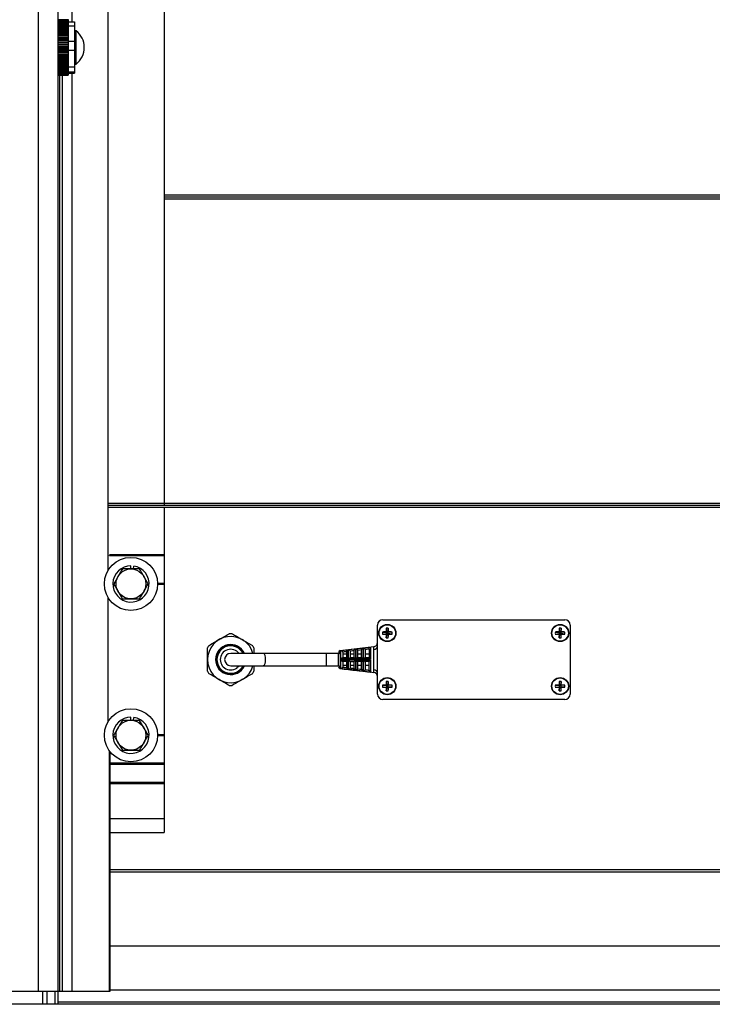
# Model space of a CAD drawing. Header units: inches. Extents: x 170 to 288, y 234 to 248.
# Tile 259 of 480: x 226.918 to 227.353, y 240.139 to 240.757. Entities that reach past the tile are written whole.
import ezdxf

# ---------------------------------------------------------------- set-up
doc = ezdxf.new("R2010")
doc.units = ezdxf.units.IN
doc.header["$LTSCALE"] = 0.25
doc.header["$MEASUREMENT"] = 0
doc.layers.add('STANDARD Z GUIDE MOTOR LH', color=7, linetype='Continuous')

msp = doc.modelspace()

# ---------------------------------------------------------------- linework, layer by layer
at = {"layer": 'STANDARD Z GUIDE MOTOR LH'}
for p, q in [((226.97384, 240.41151), (226.97384, 244.18872)), ((227.00903, 244.18872), (227.00903, 240.45225)), ((226.93006, 244.18111), (226.93006, 240.14778)), ((226.94236, 244.18111), (226.94236, 240.13944)), ((226.9514, 240.75552), (226.9514, 241.8228)), ((226.94892, 240.75679), (226.94236, 240.75679)), ((226.94236, 240.75677), (226.94892, 240.75677)), ((226.94892, 240.75663), (226.94236, 240.75663)), ((226.94236, 240.75657), (226.94892, 240.75657)), ((226.94892, 240.75633), (226.94236, 240.75633)), ((226.94236, 240.75625), (226.94892, 240.75625)), ((226.94892, 240.7559), (226.94236, 240.7559)), ((226.94236, 240.7558), (226.94892, 240.7558)), ((226.94892, 240.75683), (226.94892, 240.72206)), ((226.94892, 240.75552), (226.95286, 240.75552)), ((226.95286, 240.75552), (226.95286, 240.72337)), ((226.94892, 240.75535), (226.94236, 240.75535)), ((226.94236, 240.75522), (226.94892, 240.75522)), ((226.94892, 240.75468), (226.94236, 240.75468)), ((226.94236, 240.75452), (226.94892, 240.75452)), ((226.94892, 240.75389), (226.94236, 240.75389)), ((226.94236, 240.75371), (226.94892, 240.75371)), ((226.94892, 240.75299), (226.94236, 240.75299)), ((226.94236, 240.75279), (226.94892, 240.75279)), ((226.94892, 240.75199), (226.94236, 240.75199)), ((226.94236, 240.75176), (226.94892, 240.75176)), ((226.94892, 240.75089), (226.94236, 240.75089)), ((226.94236, 240.75065), (226.94892, 240.75065)), ((226.94238, 240.75026), (226.94236, 240.7503)), ((226.94892, 240.74971), (226.94236, 240.74971)), ((226.94236, 240.74945), (226.94892, 240.74945)), ((226.94892, 240.75301), (226.95286, 240.75301)), ((226.95288, 240.75026), (226.95286, 240.7503)), ((226.95379, 240.74991), (226.95286, 240.75001)), ((226.95379, 240.72898), (226.95379, 240.74991)), ((226.94892, 240.74845), (226.94236, 240.74845)), ((226.94236, 240.74817), (226.94892, 240.74817)), ((226.94892, 240.74712), (226.94236, 240.74712)), ((226.94236, 240.74682), (226.94892, 240.74682)), ((226.94892, 240.74573), (226.94236, 240.74573)), ((226.94236, 240.74542), (226.94892, 240.74542)), ((226.94892, 240.74429), (226.94236, 240.74429)), ((226.94236, 240.74398), (226.94892, 240.74398)), ((226.94892, 240.74327), (226.95286, 240.74327)), ((226.94892, 240.74282), (226.94236, 240.74282)), ((226.94236, 240.7425), (226.94892, 240.7425)), ((226.94892, 240.74132), (226.94236, 240.74132)), ((226.94236, 240.74099), (226.94892, 240.74099)), ((226.94892, 240.7398), (226.94236, 240.7398)), ((226.94236, 240.73948), (226.94892, 240.73948)), ((226.94892, 240.73829), (226.94236, 240.73829)), ((226.94236, 240.73796), (226.94892, 240.73796)), ((226.94892, 240.73765), (226.95286, 240.73765)), ((226.94892, 240.73678), (226.94236, 240.73678)), ((226.94236, 240.73646), (226.94892, 240.73646)), ((226.94892, 240.73529), (226.94236, 240.73529)), ((226.94236, 240.73498), (226.94892, 240.73498)), ((226.94892, 240.73384), (226.94236, 240.73384)), ((226.94236, 240.73353), (226.94892, 240.73353)), ((226.94892, 240.73242), (226.94236, 240.73242)), ((226.94236, 240.73213), (226.94892, 240.73213)), ((226.94892, 240.73106), (226.94236, 240.73106)), ((226.94236, 240.73078), (226.94892, 240.73078)), ((226.94892, 240.72977), (226.94236, 240.72977)), ((226.94236, 240.7295), (226.94892, 240.7295)), ((226.94892, 240.72854), (226.94236, 240.72854)), ((226.94236, 240.72829), (226.94892, 240.72829)), ((226.94892, 240.72741), (226.94236, 240.72741)), ((226.94236, 240.72717), (226.94892, 240.72717)), ((226.94892, 240.72636), (226.94236, 240.72636)), ((226.94236, 240.72615), (226.94892, 240.72615)), ((226.94892, 240.72541), (226.94236, 240.72541)), ((226.94236, 240.72522), (226.94892, 240.72522)), ((226.94892, 240.72457), (226.94236, 240.72457)), ((226.94892, 240.72719), (226.95286, 240.72719)), ((226.95286, 240.72888), (226.95379, 240.72898)), ((226.94236, 240.7244), (226.94892, 240.7244)), ((226.94892, 240.72384), (226.94236, 240.72384)), ((226.94236, 240.7237), (226.94892, 240.7237)), ((226.94892, 240.72323), (226.94236, 240.72323)), ((226.94236, 240.72312), (226.94892, 240.72312)), ((226.94892, 240.72274), (226.94236, 240.72274)), ((226.94236, 240.72266), (226.94892, 240.72266)), ((226.94892, 240.72239), (226.94236, 240.72239)), ((226.94236, 240.72233), (226.94892, 240.72233)), ((226.94892, 240.72216), (226.94236, 240.72216)), ((226.94236, 240.72213), (226.94892, 240.72213)), ((226.94892, 240.72206), (226.94236, 240.72206)), ((226.94236, 240.72206), (226.94892, 240.72206)), ((226.94251, 240.14778), (226.94251, 240.72206)), ((226.94363, 240.14778), (226.94363, 240.72206)), ((226.94521, 240.14778), (226.94521, 240.72206)), ((226.94526, 240.14778), (226.94526, 240.72206)), ((226.94892, 240.72408), (226.95286, 240.72408)), ((226.94892, 240.72337), (226.95286, 240.72337)), ((226.9514, 240.14778), (226.9514, 240.72337)), ((230.87569, 240.64682), (227.00903, 240.64682)), ((230.87569, 240.64559), (227.00903, 240.64559)), ((230.87569, 240.64437), (227.00903, 240.64437)), ((230.91088, 240.45347), (226.97384, 240.45347)), ((230.91088, 240.45225), (226.97384, 240.45225)), ((230.91088, 240.45103), (226.97384, 240.45103)), ((227.00903, 240.45103), (227.00903, 240.2471)), ((227.00903, 240.42129), (226.97468, 240.42129)), ((227.00903, 240.42063), (226.97468, 240.42063)), ((226.97476, 240.4209), (226.97476, 240.42102)), ((227.00903, 240.42096), (226.97476, 240.42096)), ((226.98819, 240.41239), (226.98819, 240.41441)), ((226.98968, 240.41239), (226.98997, 240.41427)), ((227.00903, 240.40336), (227.00486, 240.40336)), ((227.00903, 240.40303), (227.00486, 240.40303)), ((227.00903, 240.40269), (227.00486, 240.40269)), ((226.97384, 240.31662), (226.97384, 240.39455)), ((227.14603, 240.38058), (227.26019, 240.38058)), ((227.14269, 240.33392), (227.14269, 240.37725)), ((227.14586, 240.37288), (227.14852, 240.37259)), ((227.14818, 240.37293), (227.14852, 240.37259)), ((227.14823, 240.37525), (227.14852, 240.37259)), ((227.14949, 240.37525), (227.1492, 240.37259)), ((227.1492, 240.37259), (227.14954, 240.37293)), ((227.15186, 240.37288), (227.1492, 240.37259)), ((227.25419, 240.37288), (227.25685, 240.37259)), ((227.25651, 240.37293), (227.25685, 240.37259)), ((227.25656, 240.37525), (227.25685, 240.37259)), ((227.25783, 240.37525), (227.25754, 240.37259)), ((227.25754, 240.37259), (227.25787, 240.37293)), ((227.2602, 240.37288), (227.25754, 240.37259)), ((227.26353, 240.37725), (227.26353, 240.33392)), ((227.14586, 240.37161), (227.14852, 240.37191)), ((227.14852, 240.37191), (227.14818, 240.37157)), ((227.14823, 240.36925), (227.14852, 240.37191)), ((227.1492, 240.37259), (227.14852, 240.37259)), ((227.14852, 240.37191), (227.14852, 240.37259)), ((227.14852, 240.37191), (227.1492, 240.37191)), ((227.1492, 240.37259), (227.1492, 240.37191)), ((227.14949, 240.36925), (227.1492, 240.37191)), ((227.14954, 240.37157), (227.1492, 240.37191)), ((227.15186, 240.37161), (227.1492, 240.37191)), ((227.25419, 240.37161), (227.25685, 240.37191)), ((227.25685, 240.37191), (227.25651, 240.37157)), ((227.25656, 240.36925), (227.25685, 240.37191)), ((227.25685, 240.37191), (227.25685, 240.37259)), ((227.25754, 240.37259), (227.25685, 240.37259)), ((227.25685, 240.37191), (227.25754, 240.37191)), ((227.25754, 240.37259), (227.25754, 240.37191)), ((227.25787, 240.37157), (227.25754, 240.37191)), ((227.2602, 240.37161), (227.25754, 240.37191)), ((227.25783, 240.36925), (227.25754, 240.37191)), ((227.06519, 240.3629), (227.06519, 240.35942)), ((227.12344, 240.36055), (227.12344, 240.36059)), ((227.12557, 240.36083), (227.12561, 240.36055)), ((227.12811, 240.36111), (227.12811, 240.36113)), ((227.13024, 240.36138), (227.13028, 240.36111)), ((227.13278, 240.36166), (227.13278, 240.36167)), ((227.13491, 240.36192), (227.13494, 240.36166)), ((227.13744, 240.36222), (227.13744, 240.35683)), ((227.11836, 240.35942), (227.05069, 240.35942)), ((227.11082, 240.35175), (227.11082, 240.35942)), ((227.11836, 240.35918), (227.11836, 240.35976)), ((227.1209, 240.36029), (227.12094, 240.35998)), ((227.12094, 240.35918), (227.12344, 240.35918)), ((227.12558, 240.35433), (227.12811, 240.35433)), ((227.12561, 240.35918), (227.12811, 240.35918)), ((227.13025, 240.35683), (227.13278, 240.35683)), ((227.13028, 240.35918), (227.13278, 240.35918)), ((227.13744, 240.35433), (227.13492, 240.35433)), ((227.13494, 240.35918), (227.13744, 240.35918)), ((227.05069, 240.35175), (227.11836, 240.35175)), ((227.12094, 240.35118), (227.1209, 240.35088)), ((227.12344, 240.35198), (227.12094, 240.35198)), ((227.12344, 240.35058), (227.12344, 240.35062)), ((227.12561, 240.35062), (227.12557, 240.35033)), ((227.12811, 240.35198), (227.12561, 240.35198)), ((227.12811, 240.35004), (227.12811, 240.35006)), ((227.13028, 240.35006), (227.13024, 240.34979)), ((227.13278, 240.35198), (227.13028, 240.35198)), ((227.13278, 240.34949), (227.13278, 240.3495)), ((227.13494, 240.3495), (227.13491, 240.34924)), ((227.13744, 240.35198), (227.13494, 240.35198)), ((227.14823, 240.34192), (227.14852, 240.33926)), ((227.14949, 240.34192), (227.1492, 240.33926)), ((227.25656, 240.34192), (227.25685, 240.33926)), ((227.25783, 240.34192), (227.25754, 240.33926)), ((227.14586, 240.33955), (227.14852, 240.33926)), ((227.14586, 240.33828), (227.14852, 240.33857)), ((227.14818, 240.33959), (227.14852, 240.33926)), ((227.14852, 240.33857), (227.14818, 240.33824)), ((227.14823, 240.33591), (227.14852, 240.33857)), ((227.14852, 240.33857), (227.14852, 240.33926)), ((227.1492, 240.33926), (227.14852, 240.33926)), ((227.14852, 240.33857), (227.1492, 240.33857)), ((227.1492, 240.33926), (227.14954, 240.33959)), ((227.15186, 240.33955), (227.1492, 240.33926)), ((227.1492, 240.33926), (227.1492, 240.33857)), ((227.14949, 240.33591), (227.1492, 240.33857)), ((227.14954, 240.33824), (227.1492, 240.33857)), ((227.15186, 240.33828), (227.1492, 240.33857)), ((227.25419, 240.33955), (227.25685, 240.33926)), ((227.25419, 240.33828), (227.25685, 240.33857)), ((227.25651, 240.33959), (227.25685, 240.33926)), ((227.25685, 240.33857), (227.25651, 240.33824)), ((227.25656, 240.33591), (227.25685, 240.33857)), ((227.25754, 240.33926), (227.25685, 240.33926)), ((227.25685, 240.33857), (227.25685, 240.33926)), ((227.25685, 240.33857), (227.25754, 240.33857)), ((227.25754, 240.33926), (227.25787, 240.33959)), ((227.2602, 240.33955), (227.25754, 240.33926)), ((227.25754, 240.33926), (227.25754, 240.33857)), ((227.25787, 240.33824), (227.25754, 240.33857)), ((227.2602, 240.33828), (227.25754, 240.33857)), ((227.25783, 240.33591), (227.25754, 240.33857)), ((227.26019, 240.33058), (227.14603, 240.33058)), ((226.98819, 240.3175), (226.98819, 240.31952)), ((226.98968, 240.3175), (226.98997, 240.31938)), ((227.00903, 240.30847), (227.00486, 240.30847)), ((227.00903, 240.30814), (227.00486, 240.30814)), ((227.00903, 240.3078), (227.00486, 240.3078)), ((226.97476, 240.14778), (226.97476, 240.29827)), ((226.97512, 240.14778), (226.97512, 240.29781)), ((227.00903, 240.29054), (226.97468, 240.29054)), ((227.00903, 240.28987), (226.97468, 240.28987)), ((227.00903, 240.2902), (226.97476, 240.2902)), ((227.00903, 240.27847), (226.97468, 240.27847)), ((227.00903, 240.2776), (226.97474, 240.2776)), ((227.00903, 240.25583), (226.97512, 240.25583)), ((226.97512, 240.2471), (227.00903, 240.2471)), ((230.90961, 240.22369), (226.97512, 240.22369)), ((230.90961, 240.22236), (226.97512, 240.22236)), ((230.90961, 240.1759), (226.97512, 240.1759)), ((226.65336, 240.14778), (226.97512, 240.14778)), ((226.93273, 240.14778), (226.93273, 240.13944)), ((226.9354, 240.14778), (226.9354, 240.13944)), ((226.94037, 240.14778), (226.94037, 240.13944)), ((230.90961, 240.14826), (226.97512, 240.14826)), ((231.23136, 240.13944), (226.65336, 240.13944)), ((230.94236, 240.14084), (226.94236, 240.14084))]:
    msp.add_line(p, q, dxfattribs=at)
at = {"layer": 'STANDARD Z GUIDE MOTOR LH', "flags": 128}
for points in [[(227.1405, 240.36366), (227.12984, 240.36242), (227.11919, 240.36118)], [(227.11974, 240.36124), (227.12188, 240.36149), (227.1244, 240.36178)], [(227.12441, 240.36178), (227.12655, 240.36203), (227.12906, 240.36232)], [(227.12908, 240.36232), (227.13121, 240.36257), (227.13373, 240.36287)], [(227.13278, 240.36167), (227.13164, 240.36154), (227.13028, 240.36138), (227.13024, 240.36138)], [(227.13374, 240.36287), (227.13588, 240.36312), (227.1384, 240.36341)], [(227.03619, 240.35714), (227.03613, 240.35624), (227.03619, 240.35403)], [(227.07262, 240.35558), (227.07253, 240.35689), (227.07225, 240.35805), (227.07182, 240.3589), (227.07129, 240.35936), (227.07101, 240.35942)], [(227.07101, 240.35175), (227.07129, 240.35181), (227.07182, 240.35226), (227.07225, 240.35312), (227.07253, 240.35427), (227.07262, 240.35558)], [(227.1244, 240.35579), (227.12226, 240.35579), (227.11974, 240.3558)], [(227.11974, 240.35537), (227.12188, 240.35537), (227.1244, 240.35537)], [(227.12906, 240.35579), (227.12692, 240.35579), (227.12441, 240.35579)], [(227.12441, 240.35537), (227.12655, 240.35537), (227.12906, 240.35538)], [(227.13373, 240.35579), (227.13159, 240.35579), (227.12908, 240.35579)], [(227.12908, 240.35538), (227.13121, 240.35538), (227.13373, 240.35538)], [(227.1384, 240.35578), (227.13626, 240.35579), (227.13374, 240.35579)], [(227.13374, 240.35538), (227.13588, 240.35538), (227.1384, 240.35538)], [(227.1244, 240.34939), (227.12226, 240.34964), (227.11974, 240.34993)], [(227.12906, 240.34884), (227.12692, 240.34909), (227.12441, 240.34938)], [(227.13373, 240.3483), (227.13159, 240.34855), (227.12908, 240.34884)], [(227.13024, 240.34979), (227.13028, 240.34978), (227.13164, 240.34962), (227.13278, 240.34949)], [(227.1384, 240.34775), (227.13626, 240.348), (227.13374, 240.3483)]]:
    msp.add_lwpolyline(points, dxfattribs=at)
at = {"layer": 'STANDARD Z GUIDE MOTOR LH'}
for centre, radius in [((226.98819, 240.40303), 0.01667), ((226.98819, 240.40303), 0.00937), ((227.14886, 240.37225), 0.00537), ((227.14886, 240.37225), 0.00516), ((227.25719, 240.37225), 0.00537), ((227.25719, 240.37225), 0.00516), ((227.14886, 240.33892), 0.00537), ((227.14886, 240.33892), 0.00516), ((227.25719, 240.33892), 0.00537), ((227.25719, 240.33892), 0.00516), ((226.98819, 240.30814), 0.01667), ((226.98819, 240.30814), 0.00937)]:
    msp.add_circle(centre, radius, dxfattribs=at)
for centre, radius, start, end in [((226.94571, 240.73944), 0.01322, 307.68614, 52.31386), ((226.98819, 240.40303), 0.01138, 90, 81), ((227.14603, 240.37725), 0.00333, 90, 180), ((227.26019, 240.37725), 0.00333, 0, 90), ((227.15907, 240.37225), 0.01323, 177.25148, 182.74852), ((227.14875, 240.28241), 0.09052, 90.35939, 91.83082), ((227.24175, 240.3723), 0.09357, 178.19315, 179.61678), ((227.14886, 240.36196), 0.0133, 87.26772, 92.73228), ((227.05753, 240.37233), 0.09201, 0.37116, 1.81891), ((227.14897, 240.28242), 0.09051, 88.16909, 89.64069), ((227.1387, 240.37225), 0.01318, 357.24208, 2.75792), ((227.26736, 240.37225), 0.01318, 177.24208, 182.75792), ((227.25708, 240.28242), 0.09051, 90.35931, 91.83091), ((227.34852, 240.37233), 0.09201, 178.18109, 179.62884), ((227.25719, 240.36196), 0.0133, 87.26772, 92.73228), ((227.16431, 240.3723), 0.09357, 0.38322, 1.80685), ((227.2573, 240.28241), 0.09052, 88.16918, 89.64061), ((227.24699, 240.37225), 0.01323, 357.25148, 2.74852), ((227.05069, 240.35558), 0.0145, 15.32939, 344.67061), ((227.05069, 240.35558), 0.01624, 86.7655, 93.2345), ((227.14881, 240.46514), 0.09357, 268.19311, 269.61667), ((227.24172, 240.3722), 0.09354, 180.38325, 181.80712), ((227.14886, 240.38229), 0.01306, 267.21728, 272.78272), ((227.05756, 240.37217), 0.09198, 358.18081, 359.62883), ((227.14891, 240.46512), 0.09355, 270.38323, 271.80698), ((227.25714, 240.46512), 0.09355, 268.19302, 269.61677), ((227.34849, 240.37217), 0.09198, 180.37117, 181.81919), ((227.25719, 240.38229), 0.01306, 267.21728, 272.78272), ((227.16433, 240.3722), 0.09354, 358.19288, 359.61675), ((227.25725, 240.46514), 0.09357, 270.38333, 271.80689), ((227.05069, 240.35558), 0.01624, 146.7655, 153.2345), ((227.05069, 240.35558), 0.00943, 23.99443, 336.0056), ((227.05069, 240.35558), 0.00893, 25.43616, 334.56384), ((227.05069, 240.35558), 0.00859, 26.49814, 333.50189), ((227.05069, 240.35558), 0.0065, 36.13881, 323.86119), ((227.05069, 240.35558), 0.01624, 26.7655, 33.2345), ((227.11944, 240.36012), 0.00108, 96.77563, 180.01249), ((227.14007, 240.36625), 0.00262, 276.48784, 0.00359), ((227.14038, 240.3643), 0.00233, 269.773, 353.57839), ((227.05069, 240.35558), 0.00383, 90, 270), ((227.11931, 240.35908), 0.000954, 89.79307, 173.56748), ((227.05069, 240.35558), 0.01624, 206.7655, 213.2345), ((227.05069, 240.35558), 0.01624, 326.7655, 333.2345), ((227.11931, 240.35209), 0.000954, 186.43252, 270.20693), ((227.11944, 240.35104), 0.00108, 180.00874, 263.1635), ((227.14038, 240.34683), 0.00233, 6.26636, 90.08991), ((227.14007, 240.34491), 0.00262, 359.99713, 83.46169), ((227.2418, 240.33897), 0.09362, 178.19353, 179.6164), ((227.14886, 240.32854), 0.0134, 87.2863, 92.7137), ((227.05748, 240.339), 0.09206, 0.37153, 1.81853), ((227.34857, 240.339), 0.09206, 178.18147, 179.62847), ((227.25719, 240.32854), 0.0134, 87.2863, 92.7137), ((227.16426, 240.33897), 0.09362, 0.3836, 1.80647), ((227.05069, 240.35558), 0.01624, 266.7655, 273.2345), ((227.15907, 240.33892), 0.01323, 177.25208, 182.74792), ((227.14881, 240.24603), 0.09357, 90.38333, 91.80689), ((227.14881, 240.4318), 0.09357, 268.19311, 269.61667), ((227.24172, 240.33886), 0.09354, 180.38325, 181.80712), ((227.14886, 240.34896), 0.01306, 267.21728, 272.78272), ((227.05756, 240.33883), 0.09198, 358.18081, 359.62883), ((227.14891, 240.24604), 0.09355, 88.19302, 89.61677), ((227.14891, 240.43179), 0.09355, 270.38323, 271.80698), ((227.13869, 240.33892), 0.01318, 357.24269, 2.75731), ((227.26736, 240.33892), 0.01318, 177.24269, 182.75731), ((227.25714, 240.24604), 0.09355, 90.38323, 91.80698), ((227.25714, 240.43179), 0.09355, 268.19302, 269.61677), ((227.34849, 240.33883), 0.09198, 180.37117, 181.81919), ((227.25719, 240.34896), 0.01306, 267.21728, 272.78272), ((227.16433, 240.33886), 0.09354, 358.19288, 359.61675), ((227.25725, 240.24603), 0.09357, 88.19311, 89.61667), ((227.25725, 240.4318), 0.09357, 270.38333, 271.80689), ((227.24698, 240.33892), 0.01323, 357.25208, 2.74792), ((227.14603, 240.33392), 0.00333, 180, 270), ((227.26019, 240.33392), 0.00333, 270, 0), ((226.98819, 240.30814), 0.01138, 90, 81)]:
    msp.add_arc(centre, radius, start, end, dxfattribs=at)
for points, knots in [([(226.94878, 240.75057), (226.94875, 240.75063), (226.9487, 240.75072), (226.94865, 240.75082), (226.94863, 240.75085)], [0, 0, 0, 0, 0.679708, 1, 1, 1, 1]), ([(226.98279, 240.41239), (226.98235, 240.41163), (226.98146, 240.4101), (226.98054, 240.40851), (226.98008, 240.40771)], [0, 0, 0, 0, 0.495447, 1, 1, 1, 1]), ([(226.98819, 240.41239), (226.98807, 240.41239), (226.98624, 240.41239), (226.98445, 240.41239), (226.98279, 240.41239)], [0, 0, 0, 0, 0.070222, 1, 1, 1, 1]), ([(226.9936, 240.41239), (226.99272, 240.41239), (226.99095, 240.41239), (226.98912, 240.41239), (226.98819, 240.41239)], [0, 0, 0, 0, 0.495448, 1, 1, 1, 1]), ([(226.99631, 240.40771), (226.99609, 240.40809), (226.99517, 240.40967), (226.99428, 240.41121), (226.9936, 240.41239)], [0, 0, 0, 0, 0.236604, 1, 1, 1, 1]), ([(226.98008, 240.40771), (226.98002, 240.4076), (226.9791, 240.40602), (226.97821, 240.40447), (226.97738, 240.40303)], [0, 0, 0, 0, 0.070206, 1, 1, 1, 1]), ([(226.99901, 240.40303), (226.99882, 240.40336), (226.99794, 240.40488), (226.99702, 240.40647), (226.99631, 240.40771)], [0, 0, 0, 0, 0.217053, 1, 1, 1, 1]), ([(226.97738, 240.40303), (226.97806, 240.40185), (226.97895, 240.4003), (226.97987, 240.39872), (226.98008, 240.39834)], [0, 0, 0, 0, 0.763359, 1, 1, 1, 1]), ([(226.98008, 240.39834), (226.9808, 240.3971), (226.98171, 240.39552), (226.98259, 240.39399), (226.98279, 240.39366)], [0, 0, 0, 0, 0.782899, 1, 1, 1, 1]), ([(226.9936, 240.39366), (226.99404, 240.39442), (226.99493, 240.39596), (226.99584, 240.39754), (226.99631, 240.39834)], [0, 0, 0, 0, 0.495496, 1, 1, 1, 1]), ([(226.99631, 240.39834), (226.99637, 240.39845), (226.99728, 240.40004), (226.99818, 240.40159), (226.99901, 240.40303)], [0, 0, 0, 0, 0.0702524, 1, 1, 1, 1]), ([(226.98279, 240.39366), (226.98366, 240.39366), (226.98544, 240.39366), (226.98727, 240.39366), (226.98819, 240.39366)], [0, 0, 0, 0, 0.495462, 1, 1, 1, 1]), ([(226.98819, 240.39366), (226.98832, 240.39366), (226.99015, 240.39366), (226.99194, 240.39366), (226.9936, 240.39366)], [0, 0, 0, 0, 0.070224, 1, 1, 1, 1]), ([(227.03711, 240.36448), (227.03814, 240.36508), (227.04023, 240.36628), (227.04237, 240.36752), (227.04344, 240.36814)], [0, 0, 0, 0, 0.496196, 1, 1, 1, 1]), ([(227.04344, 240.36814), (227.04386, 240.36838), (227.04599, 240.36961), (227.04809, 240.37082), (227.04978, 240.3718)], [0, 0, 0, 0, 0.193245, 1, 1, 1, 1]), ([(227.05161, 240.3718), (227.05264, 240.3712), (227.05473, 240.37), (227.05687, 240.36876), (227.05794, 240.36814)], [0, 0, 0, 0, 0.496205, 1, 1, 1, 1]), ([(227.05794, 240.36814), (227.05836, 240.3679), (227.06049, 240.36667), (227.06259, 240.36546), (227.06428, 240.36448)], [0, 0, 0, 0, 0.193245, 1, 1, 1, 1]), ([(227.03619, 240.35558), (227.03619, 240.35644), (227.03619, 240.35891), (227.03619, 240.36132), (227.03619, 240.3629)], [0, 0, 0, 0, 0.347191, 1, 1, 1, 1]), ([(227.11931, 240.36118), (227.11931, 240.36113), (227.11931, 240.36105), (227.11931, 240.36038), (227.11931, 240.36003)], [0, 0, 0, 0, 0.486026, 1, 1, 1, 1]), ([(227.11974, 240.3558), (227.11974, 240.35637), (227.11974, 240.35758), (227.11974, 240.35901), (227.11974, 240.36018), (227.11974, 240.361), (227.11974, 240.36116), (227.11974, 240.36124)], [0, 0, 0, 0, 0.205858, 0.434394, 0.576568, 0.803929, 1, 1, 1, 1]), ([(227.11974, 240.36124), (227.11975, 240.36124), (227.1198, 240.36124), (227.11998, 240.36123), (227.12028, 240.36113), (227.12058, 240.36089), (227.12079, 240.3606), (227.12087, 240.36039), (227.1209, 240.36029)], [0, 0, 0, 0, 0.004283, 0.115858, 0.420215, 0.664743, 0.831842, 1, 1, 1, 1]), ([(227.12344, 240.36059), (227.12344, 240.36059), (227.12306, 240.36059), (227.12233, 240.36044), (227.1215, 240.36036), (227.12103, 240.3603), (227.12092, 240.36029), (227.1209, 240.36029)], [0, 0, 0, 0, 0.000245, 0.448606, 0.867422, 0.983938, 1, 1, 1, 1]), ([(227.12344, 240.36059), (227.12346, 240.36069), (227.12348, 240.36091), (227.12363, 240.36124), (227.12387, 240.36155), (227.12415, 240.36172), (227.12434, 240.36177), (227.12439, 240.36178), (227.1244, 240.36178)], [0, 0, 0, 0, 0.163828, 0.326479, 0.571057, 0.879167, 0.99585, 1, 1, 1, 1]), ([(227.12344, 240.35683), (227.12344, 240.35699), (227.12344, 240.3577), (227.12344, 240.35868), (227.12344, 240.35975), (227.12344, 240.3603), (227.12344, 240.36051), (227.12344, 240.36055)], [0, 0, 0, 0, 0.091016, 0.406592, 0.604324, 0.9202, 1, 1, 1, 1]), ([(227.1244, 240.36178), (227.1244, 240.3617), (227.1244, 240.36152), (227.1244, 240.36062), (227.1244, 240.35933), (227.1244, 240.35776), (227.1244, 240.35643), (227.1244, 240.35579)], [0, 0, 0, 0, 0.199472, 0.425534, 0.566984, 0.79298, 1, 1, 1, 1]), ([(227.12441, 240.36178), (227.12441, 240.36178), (227.12447, 240.36179), (227.12466, 240.36177), (227.12496, 240.36167), (227.12526, 240.36143), (227.12547, 240.36114), (227.12554, 240.36094), (227.12557, 240.36083)], [0, 0, 0, 0, 0.004242, 0.128077, 0.430695, 0.67106, 0.834923, 1, 1, 1, 1]), ([(227.12441, 240.35579), (227.12441, 240.35639), (227.12441, 240.35768), (227.12441, 240.35923), (227.12441, 240.36055), (227.12441, 240.3615), (227.12441, 240.36169), (227.12441, 240.36178)], [0, 0, 0, 0, 0.193995, 0.420767, 0.562655, 0.788346, 1, 1, 1, 1]), ([(227.12811, 240.36113), (227.12811, 240.36113), (227.12773, 240.36113), (227.1269, 240.36096), (227.12605, 240.36089), (227.12559, 240.36084), (227.12557, 240.36083)], [0, 0, 0, 0, 0.000061, 0.44893, 0.985684, 1, 1, 1, 1]), ([(227.12561, 240.36055), (227.12561, 240.3605), (227.12561, 240.36028), (227.12561, 240.3597), (227.12561, 240.35861), (227.12561, 240.35764), (227.12561, 240.35696), (227.12561, 240.35683)], [0, 0, 0, 0, 0.097041, 0.412298, 0.610707, 0.927322, 1, 1, 1, 1]), ([(227.12811, 240.36113), (227.12812, 240.36124), (227.12814, 240.36145), (227.12829, 240.36177), (227.12853, 240.36209), (227.12881, 240.36226), (227.129, 240.36231), (227.12906, 240.36232), (227.12906, 240.36232)], [0, 0, 0, 0, 0.161205, 0.32113, 0.561555, 0.867659, 0.995884, 1, 1, 1, 1]), ([(227.12811, 240.35683), (227.12811, 240.35709), (227.12811, 240.35795), (227.12811, 240.35909), (227.12811, 240.36025), (227.12811, 240.36085), (227.12811, 240.36106), (227.12811, 240.36111)], [0, 0, 0, 0, 0.124283, 0.425621, 0.615077, 0.917014, 1, 1, 1, 1]), ([(227.12906, 240.36232), (227.12906, 240.36224), (227.12906, 240.36207), (227.12906, 240.36113), (227.12906, 240.35975), (227.12906, 240.35802), (227.12906, 240.35653), (227.12906, 240.35579)], [0, 0, 0, 0, 0.1896, 0.414523, 0.555646, 0.780226, 1, 1, 1, 1]), ([(227.12908, 240.36232), (227.12908, 240.36232), (227.12914, 240.36233), (227.12934, 240.36232), (227.12964, 240.36221), (227.12994, 240.36197), (227.13014, 240.36168), (227.13021, 240.36148), (227.13024, 240.36138)], [0, 0, 0, 0, 0.004134, 0.138303, 0.439371, 0.676205, 0.837613, 1, 1, 1, 1]), ([(227.12908, 240.35579), (227.12908, 240.35579), (227.12908, 240.35655), (227.12908, 240.35807), (227.12908, 240.35969), (227.12908, 240.36109), (227.12908, 240.36207), (227.12908, 240.36225), (227.12908, 240.36232)], [0, 0, 0, 0, 0.00056, 0.225684, 0.451988, 0.551205, 0.817133, 1, 1, 1, 1]), ([(227.13028, 240.36111), (227.13028, 240.36107), (227.13028, 240.36084), (227.13028, 240.36022), (227.13028, 240.35904), (227.13028, 240.35799), (227.13028, 240.3571), (227.13028, 240.35683)], [0, 0, 0, 0, 0.07384, 0.430731, 0.564037, 0.867691, 1, 1, 1, 1]), ([(227.13278, 240.36167), (227.13279, 240.36178), (227.13281, 240.36199), (227.13294, 240.36231), (227.13318, 240.36262), (227.13347, 240.3628), (227.13366, 240.36286), (227.13373, 240.36287), (227.13373, 240.36287)], [0, 0, 0, 0, 0.158915, 0.316853, 0.553712, 0.857987, 0.995916, 1, 1, 1, 1]), ([(227.13278, 240.35683), (227.13278, 240.35702), (227.13278, 240.35793), (227.13278, 240.35914), (227.13278, 240.36048), (227.13278, 240.36129), (227.13278, 240.36157), (227.13278, 240.36166)], [0, 0, 0, 0, 0.079832, 0.3929936, 0.5543472, 0.8457971, 1, 1, 1, 1]), ([(227.13373, 240.36287), (227.13373, 240.36287), (227.13373, 240.36283), (227.13373, 240.36245), (227.13373, 240.36132), (227.13373, 240.35975), (227.13373, 240.35795), (227.13373, 240.35643), (227.13373, 240.35579)], [0, 0, 0, 0, 0.010054, 0.234136, 0.458189, 0.58207, 0.822908, 1, 1, 1, 1]), ([(227.13374, 240.35579), (227.13374, 240.35659), (227.13374, 240.35822), (227.13374, 240.36004), (227.13374, 240.36155), (227.13374, 240.36259), (227.13374, 240.36278), (227.13374, 240.36287)], [0, 0, 0, 0, 0.220875, 0.44611, 0.569103, 0.809806, 1, 1, 1, 1]), ([(227.13374, 240.36287), (227.13375, 240.36287), (227.13381, 240.36287), (227.13401, 240.36287), (227.13432, 240.36276), (227.13462, 240.36251), (227.13482, 240.36223), (227.13488, 240.36202), (227.13491, 240.36192)], [0, 0, 0, 0, 0.004099, 0.146962, 0.446543, 0.680329, 0.839723, 1, 1, 1, 1]), ([(227.13744, 240.36222), (227.13706, 240.36217), (227.13623, 240.36208), (227.13539, 240.36198), (227.13492, 240.36192), (227.13491, 240.36192)], [0, 0, 0, 0, 0.449319, 0.988191, 1, 1, 1, 1]), ([(227.13494, 240.36166), (227.13494, 240.36161), (227.13494, 240.36137), (227.13494, 240.36068), (227.13494, 240.35939), (227.13494, 240.35815), (227.13494, 240.35715), (227.13494, 240.35683)], [0, 0, 0, 0, 0.0967133, 0.4097476, 0.5698143, 0.86265, 1, 1, 1, 1]), ([(227.13744, 240.36222), (227.13745, 240.36232), (227.13747, 240.36253), (227.1376, 240.36285), (227.13784, 240.36316), (227.13813, 240.36335), (227.13833, 240.3634), (227.13839, 240.36341), (227.1384, 240.36341)], [0, 0, 0, 0, 0.1573589, 0.3135745, 0.5477064, 0.850611, 0.9959443, 1, 1, 1, 1]), ([(227.1384, 240.36341), (227.1384, 240.36332), (227.1384, 240.36313), (227.1384, 240.36205), (227.1384, 240.36045), (227.1384, 240.35842), (227.1384, 240.35667), (227.1384, 240.35578)], [0, 0, 0, 0, 0.18808, 0.41129, 0.554349, 0.774415, 1, 1, 1, 1]), ([(227.14037, 240.36197), (227.14037, 240.36197), (227.14037, 240.36197), (227.14037, 240.36364), (227.14037, 240.36363), (227.14037, 240.36362)], [0, 0, 0, 0, 0.000011, 0.513752, 1, 1, 1, 1]), ([(227.14037, 240.34916), (227.14037, 240.34978), (227.14037, 240.35101), (227.14037, 240.35359), (227.14037, 240.35629), (227.14037, 240.35908), (227.14037, 240.36059), (227.14037, 240.36197), (227.14037, 240.36197), (227.14037, 240.36197)], [0, 0, 0, 0, 0.183731, 0.367223, 0.550211, 0.733736, 0.917877, 0.999996, 1, 1, 1, 1]), ([(227.03619, 240.34827), (227.03619, 240.34874), (227.03619, 240.35113), (227.03619, 240.3536), (227.03619, 240.35558)], [0, 0, 0, 0, 0.1959622, 1, 1, 1, 1]), ([(227.11836, 240.35198), (227.11836, 240.35233), (227.11836, 240.35303), (227.11836, 240.35448), (227.11836, 240.35602), (227.11836, 240.35752), (227.11836, 240.35857), (227.11836, 240.35904), (227.11836, 240.35918)], [0, 0, 0, 0, 0.184035, 0.368138, 0.551617, 0.735475, 0.920565, 1, 1, 1, 1]), ([(227.11931, 240.36003), (227.11931, 240.35985), (227.11931, 240.35927), (227.11931, 240.35797), (227.11931, 240.35612), (227.11931, 240.35422), (227.11931, 240.35243), (227.11931, 240.35157), (227.11931, 240.35114)], [0, 0, 0, 0, 0.079508, 0.264573, 0.448302, 0.631838, 0.816074, 1, 1, 1, 1]), ([(227.11974, 240.3558), (227.11975, 240.3558), (227.1198, 240.35586), (227.11999, 240.35607), (227.12029, 240.35639), (227.12059, 240.35665), (227.1208, 240.3568), (227.12087, 240.35682), (227.12091, 240.35683)], [0, 0, 0, 0, 0.004274, 0.130604, 0.430441, 0.670325, 0.834592, 1, 1, 1, 1]), ([(227.11974, 240.34993), (227.11974, 240.35001), (227.11974, 240.35018), (227.11974, 240.35103), (227.11974, 240.35222), (227.11974, 240.35363), (227.11974, 240.35482), (227.11974, 240.35537)], [0, 0, 0, 0, 0.204807, 0.432323, 0.574113, 0.801878, 1, 1, 1, 1]), ([(227.11974, 240.35537), (227.11975, 240.35537), (227.1198, 240.3553), (227.11999, 240.35509), (227.12029, 240.35478), (227.12059, 240.35451), (227.1208, 240.35436), (227.12087, 240.35434), (227.12091, 240.35433)], [0, 0, 0, 0, 0.0042735, 0.1307091, 0.4305177, 0.6703786, 0.8346299, 1, 1, 1, 1]), ([(227.12091, 240.35683), (227.12092, 240.35683), (227.12101, 240.35683), (227.12147, 240.35683), (227.12231, 240.35683), (227.12306, 240.35683), (227.12344, 240.35683), (227.12344, 240.35683)], [0, 0, 0, 0, 0.014733, 0.103316, 0.551227, 0.999877, 1, 1, 1, 1]), ([(227.12344, 240.35433), (227.12344, 240.35433), (227.12306, 240.35433), (227.12231, 240.35433), (227.12147, 240.35433), (227.12101, 240.35433), (227.12092, 240.35433), (227.12091, 240.35433)], [0, 0, 0, 0, 0.000123, 0.448773, 0.894402, 0.985267, 1, 1, 1, 1]), ([(227.12094, 240.35998), (227.12094, 240.35996), (227.12094, 240.35978), (227.12094, 240.35932), (227.12094, 240.35836), (227.12094, 240.35752), (227.12094, 240.35693), (227.12094, 240.35683)], [0, 0, 0, 0, 0.051893, 0.386784, 0.596376, 0.932742, 1, 1, 1, 1]), ([(227.12094, 240.35433), (227.12094, 240.35425), (227.12094, 240.35368), (227.12094, 240.35285), (227.12094, 240.35188), (227.12094, 240.3514), (227.12094, 240.35121), (227.12094, 240.35118)], [0, 0, 0, 0, 0.055726, 0.390967, 0.600023, 0.93512, 1, 1, 1, 1]), ([(227.12344, 240.35683), (227.12346, 240.35682), (227.12348, 240.3568), (227.12362, 240.35666), (227.12386, 240.35639), (227.12414, 240.35607), (227.12433, 240.35586), (227.12439, 240.3558), (227.1244, 240.35579)], [0, 0, 0, 0, 0.1613939, 0.3215911, 0.5616798, 0.8653552, 0.9958134, 1, 1, 1, 1]), ([(227.1244, 240.35537), (227.12439, 240.35537), (227.12433, 240.3553), (227.12414, 240.35509), (227.12386, 240.35477), (227.12362, 240.35451), (227.12348, 240.35436), (227.12346, 240.35434), (227.12344, 240.35433)], [0, 0, 0, 0, 0.004072, 0.13465, 0.438226, 0.678417, 0.838612, 1, 1, 1, 1]), ([(227.12344, 240.35062), (227.12344, 240.35066), (227.12344, 240.35087), (227.12344, 240.35144), (227.12344, 240.35252), (227.12344, 240.35349), (227.12344, 240.35419), (227.12344, 240.35433)], [0, 0, 0, 0, 0.088877, 0.404232, 0.602537, 0.919303, 1, 1, 1, 1]), ([(227.1244, 240.35537), (227.1244, 240.35476), (227.1244, 240.35345), (227.1244, 240.35189), (227.1244, 240.35058), (227.1244, 240.34965), (227.1244, 240.34947), (227.1244, 240.34939)], [0, 0, 0, 0, 0.199696, 0.426563, 0.568356, 0.79408, 1, 1, 1, 1]), ([(227.12441, 240.35579), (227.12441, 240.3558), (227.12447, 240.35586), (227.12467, 240.35608), (227.12498, 240.35639), (227.12527, 240.35666), (227.12547, 240.3568), (227.12554, 240.35682), (227.12558, 240.35683)], [0, 0, 0, 0, 0.004258, 0.141368, 0.439791, 0.675998, 0.837429, 1, 1, 1, 1]), ([(227.12441, 240.34938), (227.12441, 240.34946), (227.12441, 240.34963), (227.12441, 240.35051), (227.12441, 240.35179), (227.12441, 240.35337), (227.12441, 240.35472), (227.12441, 240.35537)], [0, 0, 0, 0, 0.194016, 0.420086, 0.561487, 0.787471, 1, 1, 1, 1]), ([(227.12441, 240.35537), (227.12441, 240.35537), (227.12448, 240.3553), (227.12467, 240.35508), (227.12498, 240.35477), (227.12527, 240.35451), (227.12547, 240.35436), (227.12554, 240.35434), (227.12558, 240.35433)], [0, 0, 0, 0, 0.004142, 0.141259, 0.439753, 0.675935, 0.837442, 1, 1, 1, 1]), ([(227.12558, 240.35683), (227.12559, 240.35683), (227.12605, 240.35683), (227.12667, 240.35683), (227.12811, 240.35683), (227.12811, 240.35683), (227.12811, 240.35683)], [0, 0, 0, 0, 0.013152, 0.550941, 0.999992, 1, 1, 1, 1]), ([(227.12561, 240.35433), (227.12561, 240.35416), (227.12561, 240.35343), (227.12561, 240.35245), (227.12561, 240.35139), (227.12561, 240.35085), (227.12561, 240.35065), (227.12561, 240.35062)], [0, 0, 0, 0, 0.098874, 0.414395, 0.61203, 0.927831, 1, 1, 1, 1]), ([(227.12811, 240.35683), (227.12812, 240.35682), (227.12814, 240.3568), (227.12828, 240.35666), (227.12851, 240.3564), (227.1288, 240.35608), (227.129, 240.35586), (227.12906, 240.35579), (227.12906, 240.35579)], [0, 0, 0, 0, 0.1590014, 0.316907, 0.5532486, 0.8552517, 0.9959392, 1, 1, 1, 1]), ([(227.12906, 240.35538), (227.12906, 240.35537), (227.129, 240.3553), (227.1288, 240.35509), (227.12851, 240.35477), (227.12828, 240.35451), (227.12814, 240.35436), (227.12812, 240.35434), (227.12811, 240.35433)], [0, 0, 0, 0, 0.004175, 0.14485, 0.446819, 0.683137, 0.841027, 1, 1, 1, 1]), ([(227.12811, 240.35006), (227.12811, 240.35013), (227.12811, 240.35037), (227.12811, 240.35107), (227.12811, 240.35228), (227.12811, 240.35338), (227.12811, 240.35416), (227.12811, 240.35433)], [0, 0, 0, 0, 0.123418, 0.424829, 0.614536, 0.916934, 1, 1, 1, 1]), ([(227.12906, 240.35538), (227.12906, 240.35474), (227.12906, 240.35335), (227.12906, 240.35166), (227.12906, 240.35022), (227.12906, 240.34915), (227.12906, 240.34894), (227.12906, 240.34884)], [0, 0, 0, 0, 0.189346, 0.414788, 0.55597, 0.780546, 1, 1, 1, 1]), ([(227.12908, 240.35579), (227.12908, 240.35579), (227.12915, 240.35586), (227.12935, 240.35608), (227.12966, 240.3564), (227.12995, 240.35666), (227.13015, 240.3568), (227.13021, 240.35682), (227.13025, 240.35683)], [0, 0, 0, 0, 0.004075, 0.150324, 0.447465, 0.680485, 0.839713, 1, 1, 1, 1]), ([(227.12908, 240.34884), (227.12908, 240.34892), (227.12908, 240.34909), (227.12908, 240.35), (227.12908, 240.35137), (227.12908, 240.35311), (227.12908, 240.35462), (227.12908, 240.35538)], [0, 0, 0, 0, 0.1848176, 0.409744, 0.550848, 0.7754313, 1, 1, 1, 1]), ([(227.12908, 240.35538), (227.12908, 240.35537), (227.12914, 240.3553), (227.12935, 240.35508), (227.12966, 240.35476), (227.12995, 240.35451), (227.13015, 240.35436), (227.13021, 240.35434), (227.13025, 240.35433)], [0, 0, 0, 0, 0.004192, 0.150316, 0.447435, 0.680527, 0.839746, 1, 1, 1, 1]), ([(227.13278, 240.35433), (227.1324, 240.35433), (227.13156, 240.35433), (227.13072, 240.35433), (227.13026, 240.35433), (227.13025, 240.35433)], [0, 0, 0, 0, 0.44924, 0.988068, 1, 1, 1, 1]), ([(227.13028, 240.35433), (227.13028, 240.35407), (227.13028, 240.35319), (227.13028, 240.35204), (227.13028, 240.35089), (227.13028, 240.3503), (227.13028, 240.3501), (227.13028, 240.35006)], [0, 0, 0, 0, 0.130883, 0.432137, 0.621546, 0.923441, 1, 1, 1, 1]), ([(227.13278, 240.35683), (227.13279, 240.35682), (227.1328, 240.35681), (227.13294, 240.35666), (227.13317, 240.3564), (227.13346, 240.35609), (227.13366, 240.35586), (227.13373, 240.35579), (227.13373, 240.35579)], [0, 0, 0, 0, 0.157115, 0.313146, 0.546386, 0.846904, 0.995949, 1, 1, 1, 1]), ([(227.13373, 240.35538), (227.13373, 240.35538), (227.13366, 240.3553), (227.13346, 240.35508), (227.13317, 240.35476), (227.13294, 240.3545), (227.1328, 240.35436), (227.13279, 240.35434), (227.13278, 240.35433)], [0, 0, 0, 0, 0.004051, 0.153245, 0.453685, 0.686901, 0.842915, 1, 1, 1, 1]), ([(227.13278, 240.3495), (227.13278, 240.34955), (227.13278, 240.34977), (227.13278, 240.35041), (227.13278, 240.35168), (227.13278, 240.35294), (227.13278, 240.35397), (227.13278, 240.35433)], [0, 0, 0, 0, 0.079268, 0.392426, 0.55229, 0.845323, 1, 1, 1, 1]), ([(227.13373, 240.35538), (227.13373, 240.35534), (227.13373, 240.35449), (227.13373, 240.35282), (227.13373, 240.35101), (227.13373, 240.34953), (227.13373, 240.34855), (227.13373, 240.34837), (227.13373, 240.3483)], [0, 0, 0, 0, 0.010233, 0.234229, 0.459524, 0.582369, 0.82311, 1, 1, 1, 1]), ([(227.13374, 240.35579), (227.13375, 240.35579), (227.13382, 240.35587), (227.13402, 240.35609), (227.13434, 240.3564), (227.13462, 240.35666), (227.13482, 240.35681), (227.13488, 240.35682), (227.13492, 240.35683)], [0, 0, 0, 0, 0.004065, 0.15787, 0.453903, 0.684198, 0.841586, 1, 1, 1, 1]), ([(227.13374, 240.3483), (227.13374, 240.3484), (227.13374, 240.34862), (227.13374, 240.34975), (227.13374, 240.35129), (227.13374, 240.35311), (227.13374, 240.35468), (227.13374, 240.35538)], [0, 0, 0, 0, 0.220692, 0.444749, 0.568588, 0.809355, 1, 1, 1, 1]), ([(227.13374, 240.35538), (227.13375, 240.35538), (227.13382, 240.3553), (227.13402, 240.35508), (227.13434, 240.35476), (227.13462, 240.3545), (227.13482, 240.35436), (227.13488, 240.35434), (227.13492, 240.35433)], [0, 0, 0, 0, 0.004065, 0.157971, 0.453873, 0.68423, 0.841612, 1, 1, 1, 1]), ([(227.13492, 240.35683), (227.13493, 240.35683), (227.13539, 240.35683), (227.13623, 240.35683), (227.13707, 240.35683), (227.13744, 240.35683)], [0, 0, 0, 0, 0.0109542, 0.5505966, 1, 1, 1, 1]), ([(227.13494, 240.35433), (227.13494, 240.35411), (227.13494, 240.35315), (227.13494, 240.35192), (227.13494, 240.35061), (227.13494, 240.34985), (227.13494, 240.34958), (227.13494, 240.3495)], [0, 0, 0, 0, 0.097614, 0.410653, 0.5719, 0.86328, 1, 1, 1, 1]), ([(227.13744, 240.35683), (227.13745, 240.35682), (227.13747, 240.3568), (227.1376, 240.35666), (227.13784, 240.3564), (227.13813, 240.35608), (227.13833, 240.35586), (227.13839, 240.35579), (227.1384, 240.35578)], [0, 0, 0, 0, 0.15745, 0.31374, 0.547904, 0.850685, 0.995936, 1, 1, 1, 1]), ([(227.1384, 240.35538), (227.13839, 240.35538), (227.13833, 240.35531), (227.13813, 240.35509), (227.13784, 240.35477), (227.1376, 240.35451), (227.13747, 240.35436), (227.13745, 240.35434), (227.13744, 240.35433)], [0, 0, 0, 0, 0.004063, 0.149473, 0.452182, 0.686245, 0.842583, 1, 1, 1, 1]), ([(227.13744, 240.34895), (227.13744, 240.34905), (227.13744, 240.34934), (227.13744, 240.35019), (227.13744, 240.35175), (227.13744, 240.35269), (227.13744, 240.35433), (227.13744, 240.35433), (227.13744, 240.35433)], [0, 0, 0, 0, 0.1516676, 0.4306783, 0.6119233, 0.8953355, 0.9999976, 1, 1, 1, 1]), ([(227.1384, 240.35538), (227.1384, 240.35464), (227.1384, 240.35302), (227.1384, 240.35105), (227.1384, 240.34937), (227.1384, 240.34811), (227.1384, 240.34787), (227.1384, 240.34775)], [0, 0, 0, 0, 0.188317, 0.411945, 0.55472, 0.774729, 1, 1, 1, 1]), ([(227.06519, 240.35175), (227.06519, 240.35105), (227.06519, 240.34988), (227.06519, 240.34874), (227.06519, 240.34827)], [0, 0, 0, 0, 0.590066, 1, 1, 1, 1]), ([(227.11836, 240.35128), (227.11836, 240.35129), (227.11836, 240.35138), (227.11836, 240.35171), (227.11836, 240.35198)], [0, 0, 0, 0, 0.16318, 1, 1, 1, 1]), ([(227.11919, 240.34999), (227.12274, 240.34957), (227.12981, 240.34875), (227.13689, 240.34792), (227.14041, 240.34751)], [0, 0, 0, 0, 0.502023, 1, 1, 1, 1]), ([(227.11931, 240.35114), (227.11931, 240.35084), (227.11931, 240.35023), (227.11931, 240.34988), (227.11931, 240.34998), (227.11931, 240.34999)], [0, 0, 0, 0, 0.457253, 0.972046, 1, 1, 1, 1]), ([(227.1209, 240.35088), (227.12087, 240.35077), (227.12079, 240.35056), (227.12058, 240.35028), (227.12028, 240.35003), (227.11998, 240.34993), (227.1198, 240.34993), (227.11975, 240.34993), (227.11974, 240.34993)], [0, 0, 0, 0, 0.168288, 0.335372, 0.579843, 0.884156, 0.99571, 1, 1, 1, 1]), ([(227.1209, 240.35088), (227.12092, 240.35087), (227.12103, 240.35086), (227.1215, 240.35081), (227.12233, 240.35073), (227.12306, 240.35058), (227.12344, 240.35058), (227.12344, 240.35058)], [0, 0, 0, 0, 0.016077, 0.131668, 0.551408, 0.999755, 1, 1, 1, 1]), ([(227.12344, 240.35058), (227.12346, 240.35047), (227.12348, 240.35026), (227.12363, 240.34993), (227.12387, 240.34962), (227.12415, 240.34945), (227.12434, 240.3494), (227.12439, 240.34939), (227.1244, 240.34939)], [0, 0, 0, 0, 0.163818, 0.326459, 0.571022, 0.879174, 0.995843, 1, 1, 1, 1]), ([(227.12557, 240.35033), (227.12554, 240.35023), (227.12547, 240.35002), (227.12526, 240.34974), (227.12496, 240.34949), (227.12466, 240.34939), (227.12447, 240.34938), (227.12441, 240.34938), (227.12441, 240.34938)], [0, 0, 0, 0, 0.164938, 0.3289293, 0.569305, 0.8719366, 0.9957667, 1, 1, 1, 1]), ([(227.12557, 240.35033), (227.12559, 240.35033), (227.12605, 240.35028), (227.1269, 240.3502), (227.12773, 240.35004), (227.12811, 240.35004), (227.12811, 240.35004)], [0, 0, 0, 0, 0.014301, 0.551056, 0.999939, 1, 1, 1, 1]), ([(227.12811, 240.35004), (227.12812, 240.34993), (227.12814, 240.34971), (227.12829, 240.34939), (227.12853, 240.34908), (227.12881, 240.3489), (227.129, 240.34885), (227.12906, 240.34884), (227.12906, 240.34884)], [0, 0, 0, 0, 0.161059, 0.320992, 0.561533, 0.867653, 0.995884, 1, 1, 1, 1]), ([(227.13024, 240.34979), (227.13021, 240.34968), (227.13014, 240.34948), (227.12994, 240.3492), (227.12964, 240.34895), (227.12934, 240.34884), (227.12914, 240.34884), (227.12908, 240.34884), (227.12908, 240.34884)], [0, 0, 0, 0, 0.162517, 0.323909, 0.560719, 0.861719, 0.995866, 1, 1, 1, 1]), ([(227.13278, 240.34949), (227.13279, 240.34939), (227.13281, 240.34917), (227.13294, 240.34885), (227.13318, 240.34854), (227.13347, 240.34836), (227.13366, 240.34831), (227.13373, 240.3483), (227.13373, 240.3483)], [0, 0, 0, 0, 0.158937, 0.316762, 0.553649, 0.857974, 0.995923, 1, 1, 1, 1]), ([(227.13491, 240.34924), (227.13488, 240.34914), (227.13482, 240.34894), (227.13462, 240.34866), (227.13432, 240.34841), (227.13401, 240.3483), (227.13381, 240.34829), (227.13375, 240.3483), (227.13374, 240.3483)], [0, 0, 0, 0, 0.160405, 0.31966, 0.553506, 0.853047, 0.995901, 1, 1, 1, 1]), ([(227.13491, 240.34924), (227.13492, 240.34924), (227.13539, 240.34918), (227.13623, 240.34909), (227.13706, 240.34899), (227.13744, 240.34895)], [0, 0, 0, 0, 0.011824, 0.550673, 1, 1, 1, 1]), ([(227.13744, 240.34895), (227.13745, 240.34884), (227.13747, 240.34863), (227.1376, 240.34831), (227.13784, 240.348), (227.13813, 240.34782), (227.13833, 240.34776), (227.13839, 240.34775), (227.1384, 240.34775)], [0, 0, 0, 0, 0.1573522, 0.3135613, 0.5476886, 0.8506916, 0.9959596, 1, 1, 1, 1]), ([(227.14037, 240.34754), (227.14037, 240.34753), (227.14037, 240.34739), (227.14037, 240.34788), (227.14037, 240.34875), (227.14037, 240.34916)], [0, 0, 0, 0, 0.027918, 0.547956, 1, 1, 1, 1]), ([(227.04344, 240.34303), (227.04303, 240.34326), (227.04089, 240.3445), (227.0388, 240.34571), (227.03711, 240.34668)], [0, 0, 0, 0, 0.193209, 1, 1, 1, 1]), ([(227.04978, 240.33937), (227.04874, 240.33996), (227.04666, 240.34117), (227.04452, 240.3424), (227.04344, 240.34303)], [0, 0, 0, 0, 0.496197, 1, 1, 1, 1]), ([(227.05794, 240.34303), (227.05753, 240.34279), (227.0554, 240.34155), (227.0533, 240.34034), (227.05161, 240.33937)], [0, 0, 0, 0, 0.1932411, 1, 1, 1, 1]), ([(227.06428, 240.34668), (227.06324, 240.34608), (227.06116, 240.34488), (227.05902, 240.34365), (227.05794, 240.34303)], [0, 0, 0, 0, 0.496226, 1, 1, 1, 1]), ([(226.98279, 240.3175), (226.98211, 240.31633), (226.98121, 240.31478), (226.9803, 240.3132), (226.98008, 240.31282)], [0, 0, 0, 0, 0.763382, 1, 1, 1, 1]), ([(226.98819, 240.3175), (226.98807, 240.3175), (226.98624, 240.3175), (226.98445, 240.3175), (226.98279, 240.3175)], [0, 0, 0, 0, 0.070222, 1, 1, 1, 1]), ([(226.9936, 240.3175), (226.99272, 240.3175), (226.99095, 240.3175), (226.98912, 240.3175), (226.98819, 240.3175)], [0, 0, 0, 0, 0.495448, 1, 1, 1, 1]), ([(226.99631, 240.31282), (226.99624, 240.31293), (226.99533, 240.31451), (226.99443, 240.31606), (226.9936, 240.3175)], [0, 0, 0, 0, 0.070206, 1, 1, 1, 1]), ([(226.98008, 240.31282), (226.97937, 240.31158), (226.97845, 240.30999), (226.97757, 240.30847), (226.97738, 240.30814)], [0, 0, 0, 0, 0.782933, 1, 1, 1, 1]), ([(226.99901, 240.30814), (226.99857, 240.3089), (226.99768, 240.31043), (226.99677, 240.31202), (226.99631, 240.31282)], [0, 0, 0, 0, 0.495447, 1, 1, 1, 1]), ([(226.97738, 240.30814), (226.97782, 240.30738), (226.9787, 240.30584), (226.97962, 240.30426), (226.98008, 240.30345)], [0, 0, 0, 0, 0.495496, 1, 1, 1, 1]), ([(226.99631, 240.30345), (226.99652, 240.30383), (226.99744, 240.30541), (226.99833, 240.30696), (226.99901, 240.30814)], [0, 0, 0, 0, 0.236618, 1, 1, 1, 1]), ([(226.98008, 240.30345), (226.98015, 240.30334), (226.98106, 240.30176), (226.98195, 240.30021), (226.98279, 240.29877)], [0, 0, 0, 0, 0.0702524, 1, 1, 1, 1]), ([(226.98279, 240.29877), (226.98366, 240.29877), (226.98544, 240.29877), (226.98727, 240.29877), (226.98819, 240.29877)], [0, 0, 0, 0, 0.495462, 1, 1, 1, 1]), ([(226.98819, 240.29877), (226.98832, 240.29877), (226.99015, 240.29877), (226.99194, 240.29877), (226.9936, 240.29877)], [0, 0, 0, 0, 0.070224, 1, 1, 1, 1]), ([(226.9936, 240.29877), (226.99379, 240.2991), (226.99467, 240.30063), (226.99559, 240.30221), (226.99631, 240.30345)], [0, 0, 0, 0, 0.217091, 1, 1, 1, 1])]:
    msp.add_open_spline(points, degree=3, knots=knots, dxfattribs=at)

doc.saveas('drawing.dxf')
